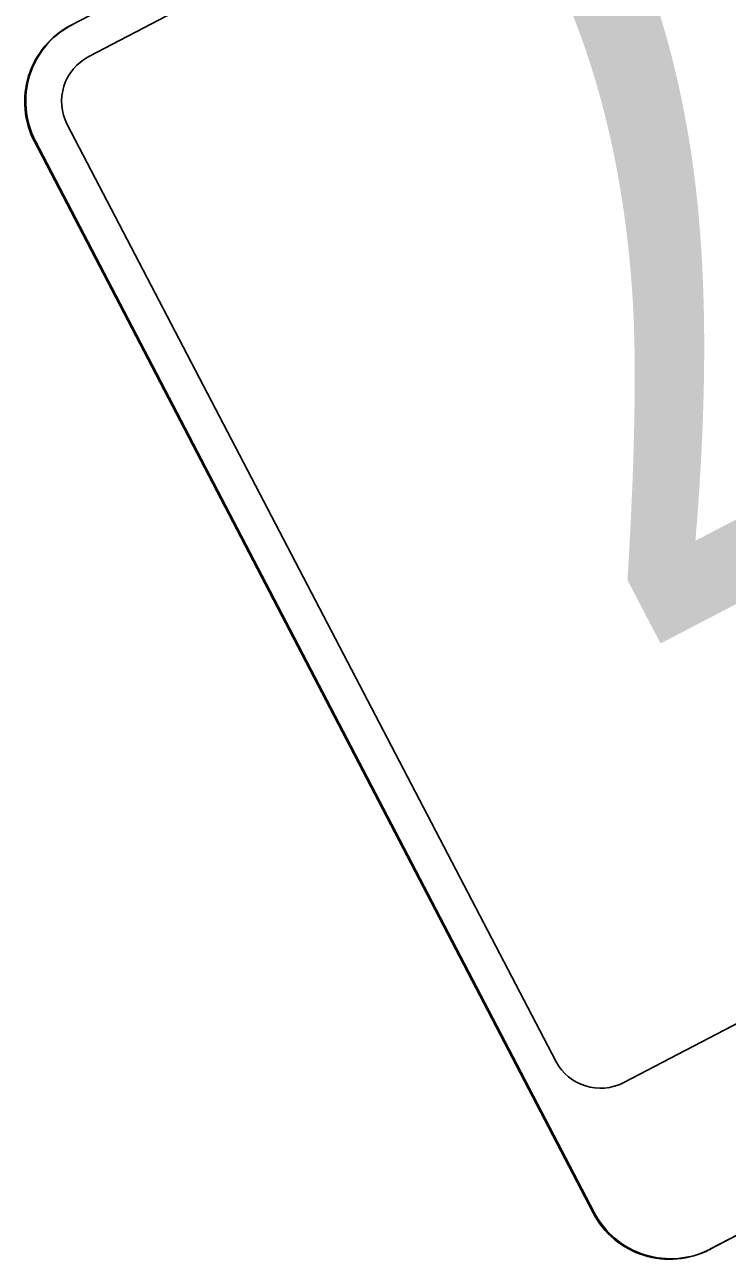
# Model space of a CAD drawing. Extents: x 2001876 to 2025694, y 804561 to 868938.
# Drawn here: x 2010984 to 2011007.21, y 824846.74 to 824887.52 of the extents above; entities that cross this region are included whole.
import ezdxf

# ---------------------------------------------------------------- set-up
doc = ezdxf.new("R2010")
doc.units = 0
doc.layers.add('TR SN EXTRUDED PANEL SIGNS- MOUNTED OVERHEAD', color=7, linetype='Continuous')

msp = doc.modelspace()

# ---------------------------------------------------------------- linework, layer by layer
at = {"layer": 'TR SN EXTRUDED PANEL SIGNS- MOUNTED OVERHEAD'}
for p, q in [((2011047.828, 824919.991), (2010985.531, 824887.5)), ((2010985.564, 824887.517), (2010985.564, 824887.517)), ((2010985.407, 824884.221), (2010985.407, 824884.221)), ((2010984.321, 824883.655), (2011002.772, 824848.277)), ((2011006.618, 824847.069), (2011068.915, 824879.56)), ((2011006.651, 824847.086), (2011068.948, 824879.577)), ((2011003.784, 824852.584), (2011003.784, 824852.583)), ((2011002.805, 824848.294), (2011002.805, 824848.295)), ((2011006.652, 824847.085), (2011006.651, 824847.086))]:
    msp.add_line(p, q, dxfattribs=at)
for points in [[(2010986.113, 824886.465), (2010986.113, 824886.465), (2011017.028, 824902.589), (2011048.41, 824918.956)], [(2011066.076, 824885.085), (2011066.075, 824885.086), (2011043.08, 824873.078), (2011043.21, 824872.944), (2011044.083, 824873.17), (2011044.491, 824872.853), (2011044.899, 824872.893), (2011045.483, 824872.766), (2011046.174, 824871.955), (2011045.713, 824869.695), (2011043.88, 824867.71), (2011043.795, 824867.308), (2011038.085, 824864.591), (2011036.18, 824865.466), (2011032.739, 824863.748), (2011031.179, 824864.279), (2011028.108, 824865.27), (2011003.784, 824852.584)], [(2011001.544, 824853.284), (2011001.543, 824853.283), (2010985.407, 824884.221)], [(2010984.355, 824883.672), (2010984.354, 824883.672), (2011002.805, 824848.294)]]:
    msp.add_lwpolyline(points, dxfattribs=at)
for centre, radius, start, end in [((2010986.849, 824884.973), 2.85, 117.5445, 207.5447), ((2010986.882, 824884.99), 2.85, 117.5445, 207.5447), ((2010986.882, 824884.99), 1.663, 117.5445, 207.5447), ((2011003.014, 824854.054), 1.66, 207.6427, 297.6426), ((2011005.3, 824849.596), 2.851, 207.5444, 297.5446), ((2011005.333, 824849.613), 2.851, 207.5444, 297.5446)]:
    msp.add_arc(centre, radius, start, end, dxfattribs=at)

# ---------------------------------------------------------------- texts
msp.add_text('7', height=22.8, rotation=207.5444, dxfattribs=at).set_placement((2011008.132, 824894.43))

doc.saveas('drawing.dxf')
